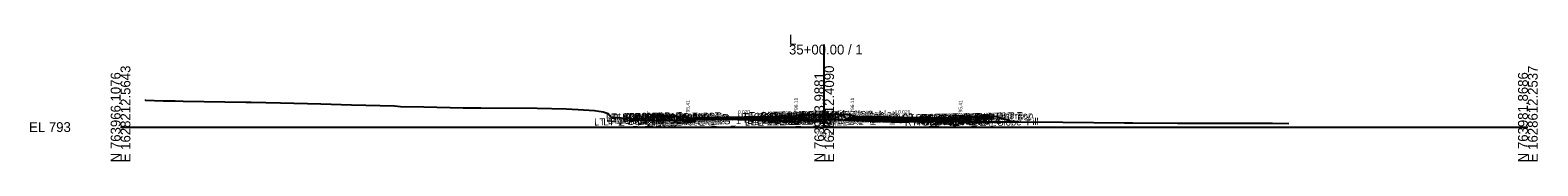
# Model space of a CAD drawing. Extents: x -26 to 4403, y -510 to 9556.
# Drawn here: x 1974.3 to 2402.8, y 4990.3 to 5026.2 of the extents above; entities that cross this region are included whole.
import ezdxf

# ---------------------------------------------------------------- set-up
doc = ezdxf.new("R2010")
doc.units = 0
for name, color, linetype in [('Default', 7, 'Continuous'), ('Exist CMT Pavement', 7, 'Continuous'), ('Exist Cross Section Cell', 7, 'Continuous'), ('Exist XS Center Line Elevation Label', 7, 'Continuous'), ('Exist XS Ground Line', 7, 'Continuous'), ('Prop CMT Conc Surface', 7, 'Continuous'), ('Prop CMT Concrete Structures', 7, 'Continuous'), ('Prop CMT Pvmt Course 1', 7, 'Continuous'), ('Prop CMT Pvmt Course 1 CG', 7, 'Continuous'), ('Prop CMT Pvmt Course 2', 7, 'Continuous'), ('Prop CMT Pvmt Course 2 Wedge', 7, 'Continuous'), ('Prop CMT Pvmt Course 3', 7, 'Continuous'), ('Prop CMT Pvmt Course 3 Wedge', 7, 'Continuous'), ('Prop CMT Pvmt Surface', 7, 'Continuous'), ('Prop CMT Slope Grass', 7, 'Continuous'), ('Prop CMT Subgrade Earthwork', 7, 'Continuous'), ('Prop XS Hydro Elevations', 7, 'Continuous'), ('Prop XS SE Text', 7, 'Continuous'), ('Prop XS Side Slope Text', 7, 'Continuous'), ('Scratch_Level_0', 7, 'Continuous')]:
    doc.layers.add(name, color=color, linetype=linetype)

msp = doc.modelspace()

# ---------------------------------------------------------------- linework, layer by layer
at = {"layer": 'Exist CMT Pavement'}
msp.add_lwpolyline([(2163.26, 5002.15), (2168.65, 5002.19), (2171.89, 5002.21), (2178.75, 5002.06), (2181.68, 5001.99), (2184.44, 5001.91), (2190.87, 5001.69)], dxfattribs=at)
at = {"layer": 'Exist Cross Section Cell'}
for p, q in [((2200, 5000), (2200, 5023.44)), ((2000, 5000), (2200, 5000)), ((2200, 5000), (2400, 5000))]:
    msp.add_line(p, q, dxfattribs=at)
at = {"layer": 'Exist XS Ground Line'}
msp.add_lwpolyline([(2006.89, 5007.81), (2007.13, 5007.67), (2012.15, 5007.51), (2015.52, 5007.44), (2017.82, 5007.4), (2035.57, 5007.13), (2037.17, 5007.1), (2045.51, 5006.87), (2056.95, 5006.57), (2065.62, 5006.35), (2077.88, 5006.01), (2079.59, 5005.9), (2086.2, 5005.74), (2097.36, 5005.47), (2102.38, 5005.46), (2118.45, 5005.37), (2126.62, 5005.19), (2130.09, 5004.99), (2134.67, 5004.71), (2137.15, 5004.34), (2138.6, 5003.87), (2139.31, 5002.89), (2142.36, 5002.62), (2149.19, 5001.87), (2149.67, 5001.74), (2157.96, 5002.01), (2161.61, 5002.13), (2168.65, 5002.19), (2171.89, 5002.21), (2178.75, 5002.06), (2181.68, 5001.99), (2184.44, 5001.91), (2190.87, 5001.69), (2191.43, 5001.59), (2191.87, 5001.5), (2193.82, 5001.94), (2194.76, 5001.98), (2200, 5002.14), (2200.73, 5002.16), (2203.84, 5002.13), (2206.76, 5001.99), (2219.02, 5001.48), (2221.51, 5001.4), (2221.93, 5001.43), (2225.85, 5001.63), (2227.1, 5001.68), (2231.35, 5001.65), (2243.38, 5001.52), (2255.32, 5001.45), (2267.85, 5001.39), (2285.31, 5001.22), (2287.74, 5001.22), (2300.39, 5001.16), (2317.71, 5001.16), (2319.25, 5001.16), (2327.4, 5001.08), (2332.06, 5001.05)], dxfattribs=at)
at = {"layer": 'Prop CMT Conc Surface'}
for points in [[(2156.75, 5003), (2151.75, 5003.1)], [(2161.25, 5002.41), (2161.25, 5002.91), (2160.75, 5002.91)], [(2163.25, 5002.53), (2161.25, 5002.41)], [(2191.25, 5003.09), (2192, 5003.11), (2192, 5003.27), (2192.76, 5003.52)], [(2208.75, 5003.09), (2208, 5003.11), (2208, 5003.27), (2207.24, 5003.52)], [(2236.75, 5002.53), (2238.75, 5002.41)], [(2238.75, 5002.41), (2238.75, 5002.91), (2239.25, 5002.91)], [(2243.25, 5003), (2248.25, 5003.1)]]:
    msp.add_lwpolyline(points, dxfattribs=at)
at = {"layer": 'Prop CMT Concrete Structures'}
for points in [[(2151.75, 5002.77), (2151.75, 5003.1)], [(2151.75, 5003.1), (2156.75, 5003)], [(2156.75, 5002.67), (2151.75, 5002.77)], [(2156.75, 5003), (2156.75, 5002.67)], [(2163.25, 5002.53), (2161.25, 5002.41), (2161.25, 5002.91), (2160.75, 5002.91)], [(2160.75, 5002.91), (2160.75, 5001.9), (2163.25, 5001.95)], [(2163.25, 5001.95), (2163.25, 5002.53)], [(2191.25, 5003.09), (2192, 5003.11), (2192, 5003.27), (2192.76, 5003.52)], [(2191.25, 5002.51), (2191.25, 5003.09)], [(2192.76, 5002.54), (2191.25, 5002.51)], [(2192.76, 5003.52), (2192.76, 5002.54)], [(2208.75, 5003.09), (2208, 5003.11), (2208, 5003.27), (2207.24, 5003.52)], [(2207.24, 5003.52), (2207.24, 5002.54)], [(2207.24, 5002.54), (2208.75, 5002.51)], [(2208.75, 5002.51), (2208.75, 5003.09)], [(2236.75, 5002.53), (2238.75, 5002.41), (2238.75, 5002.91), (2239.25, 5002.91)], [(2239.25, 5002.91), (2239.25, 5001.9), (2236.75, 5001.95)], [(2236.75, 5001.95), (2236.75, 5002.53)], [(2248.25, 5003.1), (2243.25, 5003)], [(2243.25, 5003), (2243.25, 5002.67)], [(2243.25, 5002.67), (2248.25, 5002.77)], [(2248.25, 5002.77), (2248.25, 5003.1)]]:
    msp.add_lwpolyline(points, dxfattribs=at)
at = {"layer": 'Prop CMT Pvmt Course 1'}
for points in [[(2191.25, 5003.09), (2163.25, 5002.53)], [(2163.25, 5002.28), (2190.87, 5002.83), (2191.25, 5002.84)], [(2163.25, 5002.53), (2163.25, 5002.28), (2163.25, 5002.28)], [(2191.25, 5002.84), (2191.25, 5003.09)], [(2208.75, 5003.09), (2236.75, 5002.53)], [(2208.75, 5002.84), (2208.75, 5003.09)], [(2236.75, 5002.28), (2208.75, 5002.84)], [(2208.75, 5002.84), (2208.75, 5002.84), (2208.75, 5002.84)], [(2236.75, 5002.53), (2236.75, 5002.28)]]:
    msp.add_lwpolyline(points, dxfattribs=at)
at = {"layer": 'Prop CMT Pvmt Course 1 CG'}
for points in [[(2163.25, 5001.95), (2160.25, 5001.89), (2159.91, 5001.55)], [(2159.91, 5001.55), (2163.25, 5001.62)], [(2163.25, 5001.62), (2163.25, 5001.95)], [(2191.25, 5002.51), (2193.26, 5002.55), (2193.59, 5002.22)], [(2191.25, 5002.17), (2191.25, 5002.51)], [(2193.59, 5002.22), (2191.25, 5002.17)], [(2208.75, 5002.51), (2206.74, 5002.55), (2206.41, 5002.22)], [(2206.41, 5002.22), (2208.75, 5002.17)], [(2208.75, 5002.17), (2208.75, 5002.51)], [(2236.75, 5001.95), (2239.75, 5001.89), (2240.09, 5001.55)], [(2236.75, 5001.62), (2236.75, 5001.95)], [(2240.09, 5001.55), (2236.75, 5001.62)]]:
    msp.add_lwpolyline(points, dxfattribs=at)
at = {"layer": 'Prop CMT Pvmt Course 2'}
for points in [[(2163.25, 5001.95), (2163.25, 5001.95), (2163.25, 5002.28), (2163.25, 5002.28)], [(2163.25, 5002.28), (2163.25, 5001.95)], [(2191.25, 5002.84), (2190.87, 5002.83)], [(2190.87, 5002.83), (2190.87, 5002.5)], [(2190.87, 5002.5), (2191.25, 5002.51)], [(2191.25, 5002.51), (2191.25, 5002.84)], [(2208.75, 5002.51), (2208.75, 5002.84)], [(2208.75, 5002.84), (2236.75, 5002.28)], [(2236.75, 5001.95), (2208.75, 5002.51)], [(2236.75, 5002.28), (2236.75, 5001.95)]]:
    msp.add_lwpolyline(points, dxfattribs=at)
at = {"layer": 'Prop CMT Pvmt Course 2 Wedge'}
for points in [[(2163.25, 5002.28), (2168.65, 5002.39), (2171.89, 5002.45), (2178.75, 5002.59), (2181.68, 5002.65), (2184.44, 5002.71), (2190.87, 5002.83)], [(2163.25, 5002.15), (2163.25, 5002.28)], [(2190.87, 5002.5), (2184.44, 5002.37), (2181.68, 5002.32), (2178.75, 5002.26), (2173.93, 5002.16), (2171.89, 5002.21), (2168.65, 5002.19), (2163.26, 5002.15)], [(2190.87, 5002.83), (2190.87, 5002.5)]]:
    msp.add_lwpolyline(points, dxfattribs=at)
at = {"layer": 'Prop CMT Pvmt Course 3'}
for points in [[(2163.25, 5001.95), (2163.25, 5001.95), (2163.25, 5001.62), (2163.25, 5001.62)], [(2163.25, 5001.62), (2163.25, 5001.95)], [(2191.25, 5002.51), (2190.87, 5002.5)], [(2190.87, 5002.5), (2190.87, 5002.17)], [(2190.87, 5002.17), (2191.25, 5002.17)], [(2191.25, 5002.17), (2191.25, 5002.51)], [(2208.75, 5002.51), (2236.75, 5001.95)], [(2208.75, 5002.17), (2208.75, 5002.51)], [(2236.75, 5001.62), (2208.75, 5002.17)], [(2236.75, 5001.95), (2236.75, 5001.62)]]:
    msp.add_lwpolyline(points, dxfattribs=at)
at = {"layer": 'Prop CMT Pvmt Course 3 Wedge'}
for points in [[(2173.92, 5002.16), (2178.75, 5002.26)], [(2190.87, 5001.69), (2184.44, 5001.91), (2181.68, 5001.99), (2178.75, 5002.06), (2173.92, 5002.16)], [(2178.75, 5002.26), (2181.68, 5002.32), (2184.44, 5002.37), (2190.87, 5002.5)], [(2190.87, 5002.5), (2190.87, 5001.69)]]:
    msp.add_lwpolyline(points, dxfattribs=at)
at = {"layer": 'Prop CMT Pvmt Surface'}
for points in [[(2191.25, 5003.09), (2163.25, 5002.53)], [(2208.75, 5003.09), (2236.75, 5002.53)]]:
    msp.add_lwpolyline(points, dxfattribs=at)
at = {"layer": 'Prop CMT Slope Grass'}
for points in [[(2160.75, 5002.91), (2151.25, 5003.1), (2147.96, 5002.01)], [(2192.76, 5003.52), (2200, 5003.67)], [(2207.24, 5003.52), (2200, 5003.67)], [(2239.25, 5002.91), (2248.75, 5003.1), (2253.68, 5001.46)]]:
    msp.add_lwpolyline(points, dxfattribs=at)
at = {"layer": 'Prop CMT Subgrade Earthwork'}
for points in [[(2163.25, 5001.62), (2159.91, 5001.55), (2158.5, 5002.96)], [(2163.25, 5001.62), (2163.26, 5002.15)], [(2163.25, 5001.62), (2163.25, 5001.95)], [(2163.25, 5001.62), (2163.25, 5001.62)], [(2163.25, 5001.62), (2163.25, 5001.62)], [(2191.25, 5002.17), (2190.87, 5002.17)], [(2190.87, 5002.17), (2190.87, 5001.69)], [(2193.59, 5002.22), (2191.25, 5002.17)], [(2191.25, 5002.17), (2191.25, 5002.17)], [(2194.93, 5003.57), (2193.59, 5002.22)], [(2205.07, 5003.57), (2206.41, 5002.22)], [(2206.41, 5002.22), (2208.75, 5002.17)], [(2208.75, 5002.17), (2236.75, 5001.62)], [(2208.75, 5002.17), (2208.75, 5002.17)], [(2208.75, 5002.17), (2208.75, 5002.17)], [(2236.75, 5001.62), (2240.09, 5001.55), (2241.5, 5002.96)], [(2236.75, 5001.62), (2236.75, 5001.62)]]:
    msp.add_lwpolyline(points, dxfattribs=at)

# ---------------------------------------------------------------- texts
at = {"layer": 'Default'}
msp.add_text('-', height=0.0001, dxfattribs=at).set_placement((2000, 5000))
at = {"layer": 'Exist Cross Section Cell'}
for s, p in [('35+00.00 / 1', (2190, 5020.64)), ('L', (2190, 5023.44)), ('EL 793', (1974, 4998.6))]:
    msp.add_text(s, height=2.8, dxfattribs=at).set_placement(p)
for s, p in [('N 763966.1076', (2000, 4990)), ('E 1628212.5643', (2002.8, 4990)), ('N 763973.9881', (2200, 4990)), ('E 1628412.4090', (2202.8, 4990)), ('N 763981.8686', (2400, 4990)), ('E 1628612.2537', (2402.8, 4990))]:
    msp.add_text(s, height=2.8, rotation=90, dxfattribs=at).set_placement(p)
at = {"layer": 'Exist XS Center Line Elevation Label'}
msp.add_text('795.14', height=1.2, dxfattribs=at).set_placement((2197.74, 4997.54))
at = {"layer": 'Prop XS Hydro Elevations'}
for s, p in [('795.41', (2161.75, 5003.41)), ('796.11', (2192.5, 5004.11)), ('796.11', (2208.5, 5004.11)), ('795.41', (2239.25, 5003.41))]:
    msp.add_text(s, height=1, rotation=90, dxfattribs=at).set_placement(p)
at = {"layer": 'Prop XS SE Text'}
for rotation, p in [(1.1458, (2175.48, 5003.78)), (358.8542, (2221.02, 5003.85))]:
    msp.add_text('0.020', height=1, rotation=rotation, dxfattribs=at).set_placement(p)
at = {"layer": 'Prop XS Side Slope Text'}
for rotation, p in [(18.4427, (2148.62, 5003.01)), (341.5679, (2250.7, 5003.24))]:
    msp.add_text('3:1', height=1, rotation=rotation, dxfattribs=at).set_placement(p)
at = {"layer": 'Scratch_Level_0'}
for s, p in [('LT_PV_Sub_Tie_Out', (2134.64, 5000.44)), ('LT_PV_OEEOP_EG', (2137.24, 5000.49)), ('LT_SDWK_Out_Top', (2138.01, 5001.83)), ('LT_SDWK_Out_Bot', (2138.04, 5001.49)), ('LT_Slope_Fill', (2138.51, 5000.82)), ('LT_Sub_Trench_Out_DLT', (2139.09, 5001.57)), ('LT_CSLP_Pnt', (2141.45, 5001.91)), ('35+00.00', (2142.81, 5001.42)), ('LT_SDWK_In_Top', (2144.63, 5001.76)), ('LT_SDWK_In_Bot', (2144.66, 5001.43)), ('35+00.00', (2144.82, 5001.97)), ('LT_CG1_Shelf_Out', (2146.82, 5000.62)), ('LT_CG_Top_Face', (2148.53, 5001.66)), ('LT_CG_Top_BOC', (2149.05, 5001.68)), ('LT_CG_Bot_BOC', (2149.09, 5000.67)), ('LT_Sub_OEOT_CG_1', (2149.49, 5000.34)), ('LT_CG_Top_Gut', (2149.51, 5001.18)), ('LT_Sub_OEOP', (2150.04, 5000.35)), ('LT_Sub_OEEOP', (2152.49, 5000.4)), ('LT_PV2_OEEOP', (2152.58, 5001.07)), ('LT_PV3_OEEOP', (2152.58, 5000.74)), ('LT_CG_Bot_IE', (2153.19, 5000.75)), ('LT_Sub_OEOT', (2153.35, 5000.42)), ('LT_PV2_OEOT', (2153.45, 5001.09)), ('LT_PV3_OEOT', (2153.45, 5000.75)), ('LT_PV1_OEOT', (2154.01, 5001.35)), ('35+00.00', (2154.28, 5001.78)), ('LT_CG_Top_Face_Med', (2175.39, 5001.94)), ('LT_CG_Top_Gut_Med', (2176.37, 5001.79)), ('LT_CG_Top_BOC_Med', (2177.18, 5002.21)), ('LT_CG_Bot_BOC_Med', (2177.21, 5001.23)), ('LT_CG_Bot_IE_Med', (2177.34, 5001.23)), ('LT_PV_Sub_Tie_In', (2177.46, 5000.43)), ('LT_Sub_IEOT_CG_1', (2178.14, 5000.91)), ('LT_PV_IEEOP_EG', (2179.08, 5000.46)), ('LT_Sub_IEEOP', (2180.75, 5000.97)), ('LT_PV2_IEEOP', (2180.84, 5001.63)), ('LT_PV3_IEEOP', (2180.84, 5001.3)), ('LT_CG1_Shelf_In', (2181.46, 5001.31)), ('LT_Sub_PGL', (2182.39, 5001)), ('LT_PV2_PGL', (2182.48, 5001.67)), ('LT_PV3_PGL', (2182.48, 5001.33)), ('LT_PV1_PGL', (2183.05, 5001.93)), ('LT_Sub_DLT_In', (2183.9, 5002.35)), ('LT_Sub_IEOP', (2184.36, 5001.04)), ('35+00.00', (2185.01, 5001.97)), ('35+00.00', (2186.48, 5002.4)), ('MD_Crown Point', (2187.09, 5002.41)), ('RT_CG_Top_Face_Med', (2191.35, 5001.94)), ('RT_CG_Top_BOC_Med', (2191.61, 5002.21)), ('RT_CG_Bot_BOC_Med', (2191.64, 5001.23)), ('RT_CG_Top_Gut_Med', (2192.32, 5001.79)), ('RT_Sub_DLT_In', (2193.99, 5002.35)), ('RT_CG_Bot_IE_Med', (2194.79, 5001.23)), ('RT_CG1_Shelf_In', (2194.89, 5001.31)), ('35+00.00', (2195.15, 5002.49)), ('RT_Sub_IEOT_CG_1', (2195.59, 5000.91)), ('RT_Sub_IEOP', (2197.14, 5001.04)), ('RT_Sub_OEEOP', (2197.94, 5000.96)), ('RT_PV2_OEEOP', (2198.03, 5001.63)), ('RT_PV3_OEEOP', (2198.03, 5001.29)), ('RT_Sub_IEEOP', (2198.58, 5000.97)), ('RT_PV2_IEEOP', (2198.68, 5001.64)), ('35+00.00', (2198.98, 5002.42)), ('RT_Sub_PGL', (2199.84, 5001)), ('RT_PV2_PGL', (2199.94, 5001.67)), ('RT_PV1_PGL', (2200.5, 5001.93)), ('35+00.00', (2201.75, 5001.96)), ('35+00.00', (2214.14, 5001.71)), ('RT_Sub_Trench_Out_DLT', (2222.04, 5001.57)), ('RT_Sub_OEOT_CG_1', (2222.95, 5000.34)), ('RT_CG_Top_Face', (2225.99, 5001.66)), ('RT_CG1_Shelf_Out', (2226.28, 5000.62)), ('RT_CG_Bot_IE', (2226.64, 5000.75)), ('RT_Sub_OEOT', (2226.8, 5000.42)), ('RT_PV2_OEOT', (2226.9, 5001.08)), ('RT_PV3_OEOT', (2226.9, 5000.75)), ('RT_CG_Top_Gut', (2226.96, 5001.18)), ('RT_PV1_OEOT', (2227.46, 5001.35)), ('RT_CG_Top_BOC', (2227.51, 5001.68)), ('RT_CG_Bot_BOC', (2227.54, 5000.66)), ('RT_Sub_OEOP', (2230.18, 5000.35)), ('RT_SDWK_In_Top', (2231.08, 5001.76)), ('RT_SDWK_In_Bot', (2231.11, 5001.43)), ('35+00.00', (2231.66, 5001.29)), ('35+00.00', (2231.94, 5001.58)), ('35+00.00', (2231.96, 5001.78)), ('35+00.00', (2233.66, 5001.8)), ('RT_SDWK_Out_Top', (2234.46, 5001.83)), ('RT_SDWK_Out_Bot', (2234.49, 5001.49)), ('RT_CSLP_Pnt', (2238.9, 5001.9)), ('35+00.00', (2241.93, 5001.97)), ('35+00.00', (2242.03, 5001.94)), ('RT_Slope_Fill', (2244.18, 5000.27))]:
    msp.add_text(s, height=2, rotation=1.1458, dxfattribs=at).set_placement(p)

doc.saveas('drawing.dxf')
